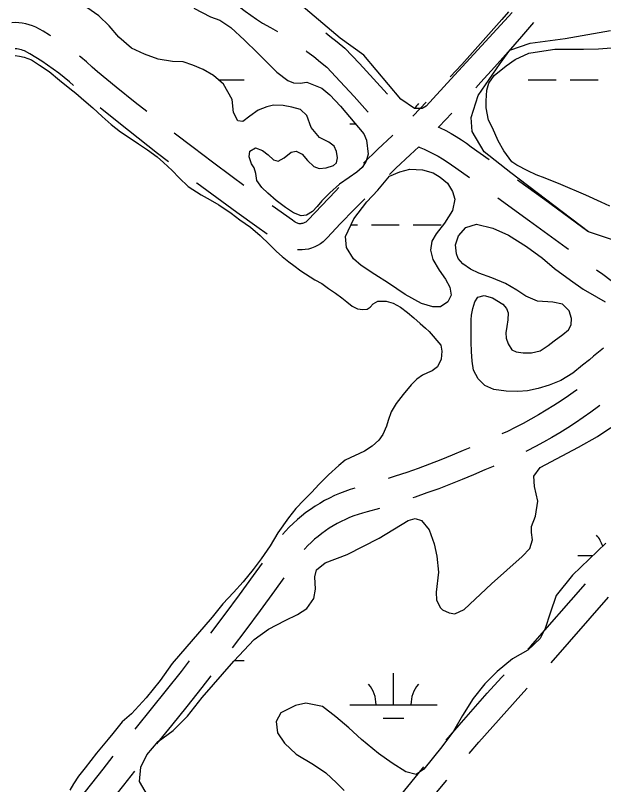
# Model space of a CAD drawing. Extents: x 3535183 to 3573198, y 534952 to 560562.
# Drawn here: x 3564172 to 3564846, y 553996 to 554878 of the extents above; entities that cross this region are included whole.
import ezdxf

# ---------------------------------------------------------------- set-up
doc = ezdxf.new("R2010")
doc.units = 0
for name, color, linetype in [('V-RIVR-IDEN', 7, 'Continuous'), ('V-ROAD-CNTR', 7, 'Continuous'), ('V-SITE-VEGE', 7, 'Continuous'), ('V-TOPO-SHOR', 7, 'Continuous'), ('V-WETL-SWMP', 7, 'Continuous')]:
    doc.layers.add(name, color=color, linetype=linetype)

msp = doc.modelspace()

# ---------------------------------------------------------------- linework, layer by layer
at = {"layer": 'V-ROAD-CNTR'}
msp.add_line((3564785.87, 554136.02), (3564851.77, 554211.23), dxfattribs=at)
for points in [[(3564393.44, 554920.22), (3564398.75, 554914.47), (3564404.39, 554908.71), (3564410.19, 554903.11), (3564416.15, 554897.69), (3564422.28, 554892.45), (3564428.55, 554887.4), (3564434.97, 554882.52), (3564441.53, 554877.84), (3564448.23, 554873.36), (3564455.18, 554869), (3564464.35, 554863.85), (3564472.07, 554859.28)], [(3564736.97, 554881.74), (3564729.49, 554873.07), (3564714.28, 554855.75), (3564698.92, 554838.57), (3564683.42, 554821.53), (3564670.22, 554807.28)], [(3564212.39, 554854.12), (3564210.86, 554855.08), (3564203.35, 554859.54), (3564195.13, 554864.13), (3564191.12, 554865.79), (3564187.35, 554867.06), (3564183.5, 554868.06), (3564179.59, 554868.8), (3564175.64, 554869.26), (3564171.67, 554869.45), (3564167.69, 554869.37)], [(3564765.96, 554869.42), (3564752.11, 554853.37), (3564736.73, 554835.86), (3564721.2, 554818.48), (3564705.52, 554801.24), (3564699.48, 554794.72)], [(3564527.64, 554857.71), (3564532.39, 554854.09), (3564540.72, 554847.42), (3564549.4, 554840.13), (3564566.14, 554822.49), (3564582.15, 554805.2), (3564597.94, 554787.72), (3564598.33, 554787.29)], [(3564238.26, 554797.57), (3564233.76, 554801.51), (3564227.65, 554806.59), (3564221.41, 554811.51), (3564215.04, 554816.26), (3564208.54, 554820.84), (3564201.93, 554825.25), (3564195.2, 554829.49), (3564188.37, 554833.54), (3564182.03, 554837.09), (3564180.6, 554837.68), (3564178.78, 554838.29), (3564176.93, 554838.77), (3564175.05, 554839.12), (3564173.16, 554839.35), (3564171.25, 554839.44)], [(3564505.28, 554837.01), (3564505.98, 554836.5), (3564513.91, 554830.45), (3564521.69, 554824.22), (3564528.81, 554818.24), (3564544.26, 554801.97), (3564560.01, 554784.96), (3564575.56, 554767.75), (3564576.27, 554766.94)], [(3564322.21, 554767.5), (3564309, 554777.97), (3564287.15, 554795.56), (3564265.75, 554813.08), (3564259.81, 554818.58), (3564253.24, 554824.33), (3564246.52, 554829.91), (3564245.05, 554831.07)], [(3564347.38, 554709.92), (3564334.77, 554719.58), (3564312.45, 554736.96), (3564290.27, 554754.53), (3564268.83, 554771.8)], [(3564642.73, 554778.23), (3564636, 554771.22), (3564627.34, 554762.35)], [(3564672.13, 554765.54), (3564657.56, 554750.36), (3564656.65, 554749.43)], [(3564657.01, 554749.79), (3564658.92, 554748.89), (3564665.13, 554745.74), (3564671.23, 554742.39), (3564677.23, 554738.86), (3564683.11, 554735.14), (3564688.88, 554731.24), (3564694.29, 554727.32), (3564714.8, 554712.67)], [(3564433.78, 554682.94), (3564420.33, 554692.72), (3564397.78, 554709.41), (3564375.38, 554726.27), (3564353.72, 554742.86)], [(3564604.31, 554740.38), (3564603.77, 554739.88), (3564587.24, 554724.28), (3564570.99, 554708.6)], [(3564634.17, 554727.1), (3564624.24, 554717.94), (3564607.95, 554702.58), (3564600.71, 554695.59)], [(3564634.18, 554727.12), (3564634.76, 554726.89), (3564640.29, 554724.5), (3564645.74, 554721.94), (3564651.12, 554719.21), (3564656.41, 554716.31), (3564661.59, 554713.25), (3564666.68, 554710.03), (3564671.67, 554706.66), (3564676.78, 554702.96), (3564692.35, 554691.84)], [(3564460.28, 554627.14), (3564448.47, 554635.44), (3564425.46, 554651.9), (3564402.58, 554668.54), (3564379.84, 554685.37), (3564379.28, 554685.78)], [(3564747.32, 554689.38), (3564778.84, 554666.65), (3564820.95, 554636.02), (3564828.26, 554630.65)], [(3564542.67, 554680.35), (3564538.72, 554676.37), (3564522.92, 554660.03), (3564507.28, 554643.49), (3564506.06, 554642.16), (3564505.32, 554641.49), (3564504.53, 554640.89), (3564503.68, 554640.37), (3564502.78, 554639.92), (3564501.86, 554639.56), (3564500.9, 554639.29), (3564499.91, 554639.11), (3564498.92, 554639.01), (3564497.92, 554639.01), (3564496.93, 554639.1), (3564495.95, 554639.29), (3564494.98, 554639.56), (3564494.04, 554639.92), (3564493.15, 554640.36), (3564492.3, 554640.88), (3564491.5, 554641.48), (3564489.57, 554643.23), (3564466.26, 554659.6)], [(3564572.2, 554667.54), (3564560.17, 554655.39), (3564544.6, 554639.3), (3564529.24, 554623.06), (3564527.25, 554620.88), (3564524.47, 554618.36), (3564521.47, 554616.09), (3564518.26, 554614.11), (3564514.9, 554612.44), (3564511.39, 554611.08), (3564507.77, 554610.06), (3564504.08, 554609.37), (3564500.33, 554609.02), (3564496.58, 554609.01), (3564495.22, 554609.14)], [(3564724.88, 554668.57), (3564761.25, 554642.35), (3564803.25, 554611.8), (3564805.85, 554609.89)], [(3564838.09, 554586.22), (3564845.12, 554581.06), (3564864.34, 554566.82), (3564886.72, 554550.25), (3564908.51, 554533.16)], [(3564815.69, 554448.74), (3564814.11, 554447.58), (3564805.82, 554441.76), (3564797.43, 554436.09), (3564788.92, 554430.59), (3564780.31, 554425.25), (3564771.61, 554420.08), (3564762.8, 554415.08), (3564753.9, 554410.25), (3564744.9, 554405.59), (3564735.82, 554401.1), (3564729.59, 554398.17)], [(3564841.71, 554430.66), (3564840.24, 554429.54), (3564831.6, 554423.21), (3564822.84, 554417.05), (3564813.97, 554411.06), (3564804.98, 554405.24), (3564795.88, 554399.6), (3564786.67, 554394.14), (3564777.36, 554388.85), (3564767.95, 554383.74), (3564758.45, 554378.82), (3564756.84, 554378.02)], [(3564692.84, 554382.4), (3564685.28, 554379.09), (3564672.47, 554373.72), (3564659.57, 554368.54), (3564646.59, 554363.56), (3564633.54, 554358.78), (3564620.42, 554354.2), (3564607.23, 554349.82), (3564599.26, 554347.31)], [(3564720.48, 554361.38), (3564719.52, 554360.98), (3564709.94, 554357.13), (3564697.1, 554351.52), (3564683.86, 554345.96), (3564670.53, 554340.61), (3564657.13, 554335.47), (3564643.65, 554330.53), (3564630.09, 554325.8), (3564627.41, 554324.91)], [(3564560.85, 554336.15), (3564555.37, 554334.45), (3564549.37, 554332.35), (3564543.45, 554330.04), (3564537.61, 554327.51), (3564531.87, 554324.77), (3564526.24, 554321.82), (3564520.71, 554318.67), (3564515.31, 554315.32), (3564510.03, 554311.78), (3564504.88, 554308.05), (3564499.87, 554304.13), (3564495, 554300.03), (3564490.29, 554295.77), (3564485.74, 554291.32), (3564481.35, 554286.72), (3564477.88, 554282.81)], [(3564589.25, 554312.93), (3564589.01, 554312.86), (3564575.22, 554308.97), (3564569.79, 554307.51), (3564564.76, 554305.95), (3564559.79, 554304.21), (3564554.88, 554302.29), (3564550.05, 554300.2), (3564545.29, 554297.93), (3564540.62, 554295.49), (3564536.05, 554292.88), (3564531.57, 554290.11), (3564527.19, 554287.17), (3564522.93, 554284.08), (3564518.78, 554280.84), (3564514.75, 554277.44), (3564510.84, 554273.9), (3564507.07, 554270.23), (3564503.44, 554266.41), (3564502.92, 554265.83)], [(3564454.6, 554250.3), (3564444.36, 554236.03), (3564428.16, 554213.81), (3564411.79, 554191.72), (3564395.29, 554169.79)], [(3564479.45, 554233.47), (3564468.67, 554218.44), (3564452.33, 554196.04), (3564435.83, 554173.77), (3564420.16, 554152.95)], [(3564759.37, 554151.53), (3564762.22, 554154.55), (3564825.38, 554226.64)], [(3564370.91, 554138.07), (3564361.69, 554126.19), (3564344.66, 554104.6), (3564327.47, 554083.15), (3564310.11, 554061.82), (3564308.54, 554059.92)], [(3564395.81, 554121.21), (3564385.31, 554107.7), (3564368.14, 554085.93), (3564350.81, 554064.3), (3564333.49, 554043.01)], [(3564665.75, 554047.47), (3564680.55, 554064.7), (3564696.6, 554083.02), (3564712.81, 554101.19), (3564729.19, 554119.22), (3564732.06, 554122.31)], [(3564692.09, 554032.09), (3564703.21, 554045.04), (3564719.08, 554063.15), (3564735.1, 554081.12), (3564751.3, 554098.94), (3564758.57, 554106.79)], [(3564283.4, 554028.82), (3564272.05, 554014.24), (3564251.68, 553988.4), (3564231.15, 553962.69), (3564221.26, 553950.47)], [(3564578.03, 553938.38), (3564588.63, 553952.11), (3564618.05, 553989.87), (3564633.45, 554008.84), (3564640.05, 554016.81)], [(3564308.29, 554011.96), (3564295.66, 553995.74), (3564275.18, 553969.75), (3564254.53, 553943.89), (3564246.19, 553933.58)], [(3564604.18, 553923.16), (3564612.34, 553933.73), (3564641.53, 553971.2), (3564656.65, 553989.82), (3564666.32, 554001.5)]]:
    msp.add_lwpolyline(points, dxfattribs=at)
at = {"layer": 'V-SITE-VEGE'}
for points in [[(3564778.98, 554691.29), (3564768.76, 554695.03), (3564759.27, 554699.49), (3564746.86, 554706.18), (3564741.03, 554709.88), (3564731.6, 554722.4), (3564725.09, 554734.17), (3564718.61, 554748.87), (3564714.28, 554757.69), (3564711.45, 554771.63), (3564711.51, 554779.69), (3564712.33, 554792.13), (3564714.59, 554800.17), (3564720.51, 554808.92), (3564734.51, 554819.8), (3564744.82, 554827.05), (3564760.26, 554834.27), (3564772.72, 554836.37), (3564790.33, 554839.17), (3564823.29, 554838.93), (3564840.14, 554839.54), (3564870.19, 554841.52)], [(3564853.47, 554659.24), (3564843.25, 554663.71), (3564825.72, 554671.9), (3564797.24, 554683.83), (3564778.98, 554691.29)]]:
    msp.add_lwpolyline(points, dxfattribs=at)
at = {"layer": 'V-TOPO-SHOR'}
for points in [[(3564171.27, 554831.81), (3564176.35, 554831.14), (3564181.89, 554829.9), (3564190.25, 554826.95), (3564199.36, 554820.71), (3564210.34, 554813.43), (3564222.25, 554803.7), (3564234.26, 554794.07), (3564241.02, 554788.49), (3564250.21, 554780.56), (3564260.62, 554771.68), (3564271.31, 554761.96), (3564281.35, 554752.89), (3564292.04, 554744.3), (3564303.12, 554737.11), (3564312.88, 554730.49), (3564323.11, 554723.68), (3564334.28, 554715.56), (3564341.5, 554709.32), (3564351.34, 554699.88), (3564359.31, 554691.48), (3564369.91, 554681.85), (3564384.58, 554671.98)], [(3564384.58, 554671.98), (3564395, 554666.34), (3564404.84, 554660.51), (3564419.14, 554651.09), (3564428.97, 554643.68), (3564441.45, 554635), (3564452.48, 554625.69)], [(3564834.5, 554487.4), (3564829.81, 554483.26), (3564822, 554476.8), (3564810.81, 554467.75), (3564797.29, 554459.48), (3564783.77, 554454.08), (3564771.3, 554450.23), (3564759.09, 554447.67), (3564747.67, 554446.94), (3564734.43, 554447.24), (3564720.42, 554449.1), (3564709.79, 554453.81), (3564702.29, 554461.36), (3564696.87, 554471.25), (3564695.35, 554481.63), (3564694.87, 554492.8), (3564694.38, 554503.44), (3564694.41, 554511.49), (3564694.44, 554519.54), (3564694.45, 554523.69), (3564694.47, 554528.88), (3564694.75, 554534.33), (3564696.07, 554541.85), (3564698.43, 554549.37), (3564702.08, 554555.07), (3564709.1, 554556.86), (3564718.69, 554554.24), (3564730.61, 554546.93), (3564734.75, 554541.98), (3564736.81, 554537.04), (3564736.52, 554529), (3564735.2, 554521.47), (3564734.13, 554514.21), (3564734.63, 554507.98), (3564736.69, 554501.48), (3564741.08, 554494.72), (3564745.74, 554492.37), (3564753.78, 554491.3), (3564763.39, 554491.01), (3564773.26, 554493.31), (3564782.62, 554499.51), (3564789.65, 554504.68), (3564799.28, 554512.17), (3564806.05, 554517.6), (3564808.92, 554523.04), (3564809.46, 554530.57), (3564806.64, 554539.4), (3564799.14, 554546.7), (3564787.98, 554549.07), (3564770.34, 554550.43), (3564756.86, 554555.92), (3564746.76, 554562.97), (3564733.8, 554570.54), (3564717.99, 554577.08), (3564703.21, 554582.58), (3564693.37, 554587.03), (3564684.56, 554593.03), (3564679.39, 554599.02), (3564677.59, 554604.73), (3564676.33, 554614.86), (3564679.74, 554625.23), (3564688.34, 554634.81), (3564700.55, 554638.4), (3564718.96, 554633.92), (3564737.1, 554625.82), (3564757.83, 554613.03), (3564775.95, 554599.73), (3564789.93, 554587.74), (3564808.31, 554574.18), (3564822.82, 554564.01), (3564837.84, 554555.13), (3564847.95, 554549.39)], [(3564452.48, 554625.69), (3564462.98, 554615.21), (3564471.04, 554607.19), (3564477.71, 554601.34), (3564485.25, 554595.36), (3564491.04, 554591), (3564499.13, 554585.05), (3564514.97, 554574.73), (3564523.24, 554570.37), (3564530.84, 554564.89), (3564538.81, 554559.41), (3564546.13, 554554.11), (3564551.86, 554549.58), (3564557.86, 554544.57), (3564563.96, 554541.36), (3564569.98, 554540.68), (3564574.97, 554541.32), (3564578.46, 554543.38), (3564581.86, 554547.22), (3564587.42, 554550.31), (3564596.83, 554550.28), (3564604.91, 554547.9), (3564613.17, 554543.26), (3564621.33, 554537.4), (3564628.46, 554531.26), (3564635.68, 554524.65), (3564641.87, 554519.27), (3564646, 554515.4), (3564659.59, 554499.93), (3564660.69, 554493.15), (3564659.82, 554483.93), (3564655.83, 554474.92), (3564649.71, 554470.33), (3564644.05, 554468.09), (3564638.59, 554465.38), (3564631.89, 554460.79), (3564625.66, 554454.51), (3564616.5, 554443.53), (3564608.38, 554432.93), (3564602.42, 554423.36), (3564599.09, 554413.77), (3564597.19, 554407.1), (3564593.11, 554397.71), (3564588.39, 554391.14), (3564580.84, 554384.3), (3564572.16, 554378.49), (3564549.93, 554368.13), (3564542.66, 554361.94), (3564530.87, 554351.35), (3564520.02, 554340.66), (3564511.14, 554331.19), (3564502.27, 554322.19), (3564493.39, 554312.63), (3564484.98, 554302.03), (3564472.79, 554284.76), (3564463.71, 554270.02), (3564453.59, 554255.19), (3564444.43, 554242.81), (3564432.9, 554228.64), (3564421.86, 554216.35), (3564409.68, 554203.41), (3564397.4, 554188.12), (3564351.59, 554135.12), (3564337.51, 554115.79), (3564321.64, 554095.71), (3564304.84, 554077.43), (3564294.25, 554068.18)], [(3564846.21, 554496.44), (3564834.5, 554487.4)], [(3564294.25, 554068.18), (3564283.48, 554054.95), (3564278.09, 554048.48), (3564272.33, 554041.73), (3564264.78, 554032.63), (3564258.16, 554023.99), (3564251.55, 554015.65), (3564244.18, 554005.98), (3564238.32, 553997.16), (3564233.96, 553989.93)]]:
    msp.add_lwpolyline(points, dxfattribs=at)
at = {"layer": 'V-WETL-SWMP'}
for p, q in [((3564404.48, 554804.05), (3564433.94, 554804.05)), ((3564759.85, 554804.05), (3564791.85, 554804.05)), ((3564807.85, 554804.05), (3564839.85, 554804.05)), ((3564555.26, 554753.3), (3564561.69, 554753.3)), ((3564556.56, 554637.87), (3564563.85, 554637.87)), ((3564579.85, 554637.87), (3564611.85, 554637.87)), ((3564627.85, 554637.87), (3564659.85, 554637.87)), ((3564816.68, 554258.8), (3564833.98, 554258.8)), ((3564423.01, 554138.73), (3564433.93, 554138.73)), ((3564605.25, 554087.98), (3564605.25, 554123.98)), ((3564555.25, 554087.98), (3564655.25, 554087.98)), ((3564593.25, 554072.55), (3564617.25, 554072.55))]:
    msp.add_line(p, q, dxfattribs=at)
for points in [[(3564741.23, 554881.1), (3564671.12, 554804.71), (3564642.89, 554773.77), (3564638.03, 554770.87), (3564629.3, 554770.9), (3564613.81, 554781.63), (3564571.31, 554832.21), (3564544.21, 554851.71), (3564469.74, 554915.02)], [(3564490.71, 554651.44), (3564481.31, 554657.45), (3564470.88, 554665.7), (3564461.01, 554674.14), (3564454.31, 554680.69), (3564448.64, 554688.37), (3564447.27, 554696.68), (3564445.52, 554703.13), (3564442.36, 554707.71), (3564439.86, 554715.66), (3564440.44, 554722.01), (3564446.99, 554725.81), (3564455.1, 554722.8), (3564461.53, 554717.83), (3564467.48, 554712.11), (3564473.08, 554710.88), (3564479.91, 554714.59), (3564487.87, 554721.19), (3564493.57, 554722.2), (3564500.37, 554718.72), (3564506.7, 554711.61), (3564514.05, 554704.67), (3564519.92, 554702.41), (3564527.86, 554702.95), (3564536.27, 554705.72), (3564539.92, 554708.69), (3564540.97, 554714.67), (3564540.06, 554721.86), (3564537.28, 554728.03), (3564531.13, 554732.62), (3564520.51, 554737.89), (3564510.84, 554749.4), (3564505.75, 554762.96), (3564498.68, 554769.98), (3564488.7, 554772.54), (3564478.71, 554774.53), (3564467.7, 554774.76), (3564459.94, 554773.1), (3564450.03, 554769.31), (3564440.58, 554762.24), (3564432.53, 554756.11), (3564426.65, 554756.97), (3564421.92, 554766.42), (3564420.2, 554781.36), (3564410.45, 554798.95), (3564398.82, 554808.88), (3564386.89, 554815.74), (3564374.96, 554820.72), (3564364.05, 554824.68), (3564351.82, 554824.91), (3564335.3, 554827.39), (3564319.73, 554833.42), (3564304.72, 554840.19), (3564290.1, 554852.94), (3564279.32, 554865.67), (3564267.31, 554877.2), (3564253.43, 554886.86)], [(3564376.11, 554886.02), (3564395.4, 554876.24), (3564406.22, 554872.1), (3564418.89, 554863.93), (3564434.43, 554849.5), (3564449.23, 554834.98), (3564471.56, 554812.69), (3564483.94, 554803.12), (3564490.75, 554800.3), (3564498.03, 554800.09), (3564505.88, 554801.09), (3564523.03, 554794.49), (3564532.06, 554786.53), (3564544.53, 554773.6), (3564571.12, 554742.14), (3564574.28, 554734.94), (3564576.18, 554718.79), (3564574.01, 554710.67), (3564569.13, 554703.59), (3564563.23, 554698.29), (3564554.34, 554692.03), (3564543.29, 554684.22), (3564532.15, 554674.36), (3564523.25, 554665.34), (3564517.53, 554658.82), (3564512.38, 554653.23), (3564505.36, 554648.96), (3564499.29, 554647.96), (3564490.71, 554651.44)], [(3564862.21, 554618.65), (3564828.68, 554629.56), (3564739.7, 554697.44), (3564709.05, 554721.3), (3564695.54, 554744.81), (3564694.27, 554760.82), (3564702.33, 554785.79), (3564727.64, 554822.46), (3564738.64, 554837.91), (3564761.88, 554846.08), (3564802.02, 554851.12), (3564854.24, 554860.47)], [(3564326.94, 553977.99), (3564313.92, 553999.86), (3564315.43, 554016.34), (3564322.27, 554030.39), (3564335.42, 554045.86), (3564352.44, 554058.41), (3564368.98, 554074.84), (3564386.03, 554096.13), (3564422.07, 554137.71), (3564445.44, 554162.85), (3564461.97, 554174.44), (3564480.92, 554184.56), (3564495, 554191.3), (3564505.7, 554198.05), (3564513.98, 554209.66), (3564515.96, 554220.32), (3564515.04, 554234.39), (3564517.01, 554242.63), (3564526.73, 554250.36), (3564551.99, 554259.97), (3564588.91, 554278.76), (3564621.96, 554299.02), (3564630.22, 554301.41), (3564637.48, 554298.96), (3564646.18, 554288.26), (3564651.94, 554272.23), (3564654.81, 554258.16), (3564656.68, 554239.72), (3564654.18, 554216.94), (3564654.63, 554207.72), (3564658.96, 554198.97), (3564661.38, 554196.54), (3564669.13, 554193.12), (3564675.43, 554192.13), (3564686.12, 554196.94), (3564717.75, 554226.42), (3564752.77, 554257.82), (3564761.54, 554267.01), (3564764.48, 554276.7), (3564763.54, 554285.43), (3564763.56, 554292.22), (3564767.97, 554303.84), (3564770.94, 554321.3), (3564767.12, 554337.8), (3564766.19, 554349.93), (3564773.5, 554359.6), (3564817.23, 554383.22), (3564839.1, 554395.27), (3564854.65, 554405.4)], [(3564848.86, 554273.01), (3564810.42, 554236.28), (3564791.91, 554213.07), (3564785.05, 554192.72), (3564779.17, 554175.28), (3564773.31, 554163.66), (3564759.2, 554150.61), (3564741.7, 554140.49), (3564724.19, 554126), (3564710.08, 554111.98), (3564696.44, 554095.05), (3564684.24, 554075.7), (3564674, 554057.79), (3564660.84, 554039.89), (3564639.9, 554014.25), (3564631.14, 554007.98), (3564619.51, 554010.93), (3564603.54, 554021.17), (3564588.06, 554031.89), (3564568.72, 554047.96), (3564554.21, 554061.59), (3564539.22, 554074.26), (3564523.74, 554085.95), (3564504.84, 554089.9), (3564492.7, 554087.03), (3564476.19, 554078.84), (3564470.81, 554068.67), (3564472.23, 554055.57), (3564480.43, 554043.9), (3564493.48, 554031.25)], [(3564493.48, 554031.25), (3564513.33, 554019.54), (3564527.84, 554009.79), (3564539.93, 553998.59), (3564548.63, 553989.83)]]:
    msp.add_lwpolyline(points, dxfattribs=at)
msp.add_lwpolyline([(3564587.14, 554677.31), (3564600.68, 554693.7), (3564612.34, 554698.47), (3564623.99, 554701.38), (3564638.4, 554700.97), (3564650.58, 554697.41), (3564658.88, 554692.21), (3564666.98, 554685.54), (3564673.05, 554675.91), (3564675.6, 554667.03), (3564672.79, 554654.11), (3564663.69, 554639.54), (3564654.22, 554627.57), (3564649.39, 554618.9), (3564647.51, 554608.74), (3564650.43, 554598.2), (3564657.59, 554585.99), (3564664.76, 554575.43), (3564669.72, 554566.36), (3564671.35, 554557.12), (3564667.45, 554549.56), (3564659.3, 554543.67), (3564650.43, 554543.7), (3564637.33, 554547.63), (3564618.52, 554558.04), (3564599.35, 554571.03), (3564583.68, 554580.88), (3564568.19, 554591.09), (3564559.35, 554598.7), (3564551.45, 554611.66), (3564550.38, 554624.41), (3564559.69, 554644.7), (3564574.53, 554664.23)], close=True, dxfattribs=at)
for centre, start, end in [((3564660.48, 554753.81), 139.22817, 150.9919), ((3564811.44, 554259.27), 16.85038, 40.77184), ((3564550, 554088.46), 359.22818, 40.77184), ((3564660.49, 554088.46), 139.22817, 180.77183)]:
    msp.add_arc(centre, 35.25, start, end, dxfattribs=at)

# ---------------------------------------------------------------- texts
at = {"layer": 'V-RIVR-IDEN'}
msp.add_text('BONNET  CARRE  FLOODWAY', height=166.9997, rotation=51.13756, dxfattribs=at).set_placement((3564572.54, 551993.95))

doc.saveas('drawing.dxf')
